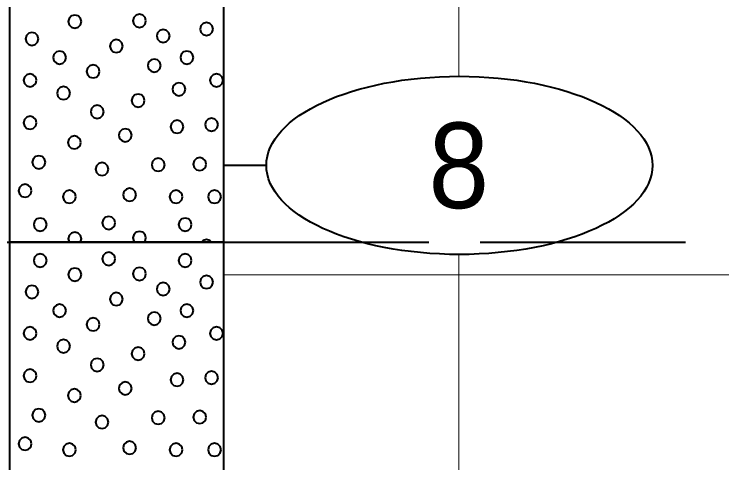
# Model space of a CAD drawing. Extents: x -582 to 653, y -817 to -3.
# Drawn here: x -170.96 to -162.69, y -197.67 to -192.42 of the extents above; entities that cross this region are included whole.
import ezdxf
from ezdxf.enums import TextEntityAlignment as Align

# ---------------------------------------------------------------- set-up
doc = ezdxf.new("R2010")
doc.units = 0
doc.header["$LTSCALE"] = 0.4
doc.linetypes.add('LONG_DASHED', pattern=[7.5, 6, -1.5])
for name, color, linetype, lineweight in [('26', 7, 'LONG_DASHED', 40), ('27', 7, 'Continuous', 40), ('7', 7, 'Continuous', 13)]:
    doc.layers.add(name, color=color, linetype=linetype, lineweight=lineweight)

msp = doc.modelspace()

# ---------------------------------------------------------------- linework, layer by layer
at = {"layer": '26'}
msp.add_lwpolyline([(-185.2092, -195.1213), (-174.783, -195.0929), (-171.0156, -195.0929), (-168.5156, -195.0929), (-156.7816, -195.0929)], dxfattribs=at)
at = {"layer": '27'}
msp.add_line((-168.0156, -194.1929), (-168.5156, -194.1929), dxfattribs=at)
for points in [[(-171.0156, -189.5929), (-168.5156, -189.5929), (-168.5156, -195.0929), (-171.0156, -195.0929)], [(-170.1788, -192.5108), (-170.189, -192.4727), (-170.2169, -192.4448), (-170.255, -192.4346), (-170.2931, -192.4448), (-170.321, -192.4727), (-170.3312, -192.5108), (-170.321, -192.5489), (-170.2931, -192.5768), (-170.255, -192.587), (-170.2169, -192.5768), (-170.189, -192.5489)], [(-169.4237, -192.5018), (-169.4339, -192.4637), (-169.4618, -192.4358), (-169.4999, -192.4256), (-169.538, -192.4358), (-169.5659, -192.4637), (-169.5761, -192.5018), (-169.5659, -192.5399), (-169.538, -192.5678), (-169.4999, -192.578), (-169.4618, -192.5678), (-169.4339, -192.5399)], [(-168.6382, -192.5977), (-168.6484, -192.5596), (-168.6763, -192.5317), (-168.7144, -192.5215), (-168.7525, -192.5317), (-168.7804, -192.5596), (-168.7906, -192.5977), (-168.7804, -192.6358), (-168.7525, -192.6637), (-168.7144, -192.6739), (-168.6763, -192.6637), (-168.6484, -192.6358)], [(-170.6799, -192.7134), (-170.6901, -192.6753), (-170.718, -192.6474), (-170.7561, -192.6372), (-170.7942, -192.6474), (-170.8221, -192.6753), (-170.8323, -192.7134), (-170.8221, -192.7515), (-170.7942, -192.7794), (-170.7561, -192.7896), (-170.718, -192.7794), (-170.6901, -192.7515)], [(-169.1455, -192.6791), (-169.1557, -192.641), (-169.1836, -192.6131), (-169.2217, -192.6029), (-169.2598, -192.6131), (-169.2877, -192.641), (-169.2979, -192.6791), (-169.2877, -192.7172), (-169.2598, -192.7451), (-169.2217, -192.7553), (-169.1836, -192.7451), (-169.1557, -192.7172)], [(-169.6938, -192.7966), (-169.704, -192.7585), (-169.7319, -192.7306), (-169.77, -192.7204), (-169.8081, -192.7306), (-169.836, -192.7585), (-169.8462, -192.7966), (-169.836, -192.8347), (-169.8081, -192.8626), (-169.77, -192.8728), (-169.7319, -192.8626), (-169.704, -192.8347)], [(-170.357, -192.9321), (-170.3672, -192.894), (-170.3951, -192.8661), (-170.4332, -192.8559), (-170.4713, -192.8661), (-170.4992, -192.894), (-170.5094, -192.9321), (-170.4992, -192.9702), (-170.4713, -192.998), (-170.4332, -193.0083), (-170.3951, -192.998), (-170.3672, -192.9702)], [(-168.8683, -192.9321), (-168.8785, -192.894), (-168.9064, -192.8661), (-168.9445, -192.8559), (-168.9826, -192.8661), (-169.0105, -192.894), (-169.0207, -192.9321), (-169.0105, -192.9702), (-168.9826, -192.998), (-168.9445, -193.0083), (-168.9064, -192.998), (-168.8785, -192.9702)], [(-169.2497, -193.0249), (-169.2599, -192.9868), (-169.2878, -192.9589), (-169.3259, -192.9487), (-169.364, -192.9589), (-169.3919, -192.9868), (-169.4021, -193.0249), (-169.3919, -193.063), (-169.364, -193.0908), (-169.3259, -193.1011), (-169.2878, -193.0908), (-169.2599, -193.063)], [(-169.9654, -193.0935), (-169.9756, -193.0554), (-170.0035, -193.0275), (-170.0416, -193.0173), (-170.0797, -193.0275), (-170.1076, -193.0554), (-170.1178, -193.0935), (-170.1076, -193.1316), (-170.0797, -193.1595), (-170.0416, -193.1697), (-170.0035, -193.1595), (-169.9756, -193.1316)], [(-170.7028, -193.1977), (-170.713, -193.1596), (-170.7409, -193.1318), (-170.779, -193.1215), (-170.8171, -193.1318), (-170.845, -193.1596), (-170.8552, -193.1977), (-170.845, -193.2358), (-170.8171, -193.2637), (-170.779, -193.2739), (-170.7409, -193.2637), (-170.713, -193.2358)], [(-168.5225, -193.1977), (-168.5328, -193.1596), (-168.5606, -193.1318), (-168.5987, -193.1215), (-168.6368, -193.1318), (-168.6647, -193.1596), (-168.6749, -193.1977), (-168.6647, -193.2358), (-168.6368, -193.2637), (-168.5987, -193.2739), (-168.5606, -193.2637), (-168.5328, -193.2358)], [(-168.9611, -193.302), (-168.9713, -193.2639), (-168.9992, -193.236), (-169.0373, -193.2258), (-169.0754, -193.236), (-169.1033, -193.2639), (-169.1135, -193.302), (-169.1033, -193.3401), (-169.0754, -193.368), (-169.0373, -193.3782), (-168.9992, -193.368), (-168.9713, -193.3401)], [(-170.3112, -193.3478), (-170.3214, -193.3097), (-170.3493, -193.2818), (-170.3874, -193.2716), (-170.4255, -193.2818), (-170.4534, -193.3097), (-170.4636, -193.3478), (-170.4534, -193.3859), (-170.4255, -193.4137), (-170.3874, -193.424), (-170.3493, -193.4137), (-170.3214, -193.3859)], [(-169.4391, -193.4355), (-169.4493, -193.3974), (-169.4772, -193.3695), (-169.5153, -193.3593), (-169.5534, -193.3695), (-169.5813, -193.3974), (-169.5915, -193.4355), (-169.5813, -193.4736), (-169.5534, -193.5015), (-169.5153, -193.5117), (-169.4772, -193.5015), (-169.4493, -193.4736)], [(-169.9171, -193.5664), (-169.9273, -193.5283), (-169.9552, -193.5004), (-169.9933, -193.4902), (-170.0314, -193.5004), (-170.0593, -193.5283), (-170.0695, -193.5664), (-170.0593, -193.6045), (-170.0314, -193.6324), (-169.9933, -193.6426), (-169.9552, -193.6324), (-169.9273, -193.6045)], [(-170.7028, -193.6935), (-170.713, -193.6554), (-170.7409, -193.6276), (-170.779, -193.6173), (-170.8171, -193.6276), (-170.845, -193.6554), (-170.8552, -193.6935), (-170.845, -193.7316), (-170.8171, -193.7595), (-170.779, -193.7697), (-170.7409, -193.7595), (-170.713, -193.7316)], [(-168.5798, -193.7164), (-168.59, -193.6783), (-168.6179, -193.6504), (-168.656, -193.6402), (-168.6941, -193.6504), (-168.7219, -193.6783), (-168.7322, -193.7164), (-168.7219, -193.7545), (-168.6941, -193.7824), (-168.656, -193.7926), (-168.6179, -193.7824), (-168.59, -193.7545)], [(-168.984, -193.7406), (-168.9942, -193.7025), (-169.0221, -193.6746), (-169.0602, -193.6644), (-169.0983, -193.6746), (-169.1262, -193.7025), (-169.1364, -193.7406), (-169.1262, -193.7787), (-169.0983, -193.8066), (-169.0602, -193.8168), (-169.0221, -193.8066), (-168.9942, -193.7787)], [(-169.5891, -193.841), (-169.5993, -193.8029), (-169.6272, -193.775), (-169.6653, -193.7648), (-169.7034, -193.775), (-169.7313, -193.8029), (-169.7415, -193.841), (-169.7313, -193.8791), (-169.7034, -193.907), (-169.6653, -193.9172), (-169.6272, -193.907), (-169.5993, -193.8791)], [(-170.1841, -193.9249), (-170.1943, -193.8868), (-170.2222, -193.8589), (-170.2603, -193.8487), (-170.2984, -193.8589), (-170.3263, -193.8868), (-170.3365, -193.9249), (-170.3263, -193.963), (-170.2984, -193.9909), (-170.2603, -194.0011), (-170.2222, -193.9909), (-170.1943, -193.963)], [(-170.5998, -194.1563), (-170.61, -194.1182), (-170.6379, -194.0903), (-170.676, -194.0801), (-170.7141, -194.0903), (-170.742, -194.1182), (-170.7522, -194.1563), (-170.742, -194.1944), (-170.7141, -194.2223), (-170.676, -194.2325), (-170.6379, -194.2223), (-170.61, -194.1944)], [(-169.2039, -194.1855), (-169.2142, -194.1474), (-169.242, -194.1195), (-169.2801, -194.1093), (-169.3182, -194.1195), (-169.3461, -194.1474), (-169.3563, -194.1855), (-169.3461, -194.2236), (-169.3182, -194.2515), (-169.2801, -194.2617), (-169.242, -194.2515), (-169.2142, -194.2236)], [(-168.7183, -194.1779), (-168.7285, -194.1398), (-168.7564, -194.1119), (-168.7945, -194.1017), (-168.8326, -194.1119), (-168.8605, -194.1398), (-168.8707, -194.1779), (-168.8605, -194.216), (-168.8326, -194.2439), (-168.7945, -194.2541), (-168.7564, -194.2439), (-168.7285, -194.216)], [(-169.8612, -194.2364), (-169.8714, -194.1983), (-169.8993, -194.1704), (-169.9374, -194.1602), (-169.9755, -194.1704), (-170.0034, -194.1983), (-170.0136, -194.2364), (-170.0034, -194.2745), (-169.9755, -194.3024), (-169.9374, -194.3126), (-169.8993, -194.3024), (-169.8714, -194.2745)], [(-170.7613, -194.4894), (-170.7715, -194.4513), (-170.7994, -194.4234), (-170.8375, -194.4132), (-170.8756, -194.4234), (-170.9034, -194.4513), (-170.9137, -194.4894), (-170.9034, -194.5275), (-170.8756, -194.5554), (-170.8375, -194.5656), (-170.7994, -194.5554), (-170.7715, -194.5275)], [(-169.5383, -194.5364), (-169.5485, -194.4983), (-169.5764, -194.4704), (-169.6145, -194.4602), (-169.6526, -194.4704), (-169.6805, -194.4983), (-169.6907, -194.5364), (-169.6805, -194.5745), (-169.6526, -194.6024), (-169.6145, -194.6126), (-169.5764, -194.6024), (-169.5485, -194.5745)], [(-170.2426, -194.5593), (-170.2528, -194.5212), (-170.2807, -194.4933), (-170.3188, -194.4831), (-170.3569, -194.4933), (-170.3848, -194.5212), (-170.395, -194.5593), (-170.3848, -194.5974), (-170.3569, -194.6253), (-170.3188, -194.6355), (-170.2807, -194.6253), (-170.2528, -194.5974)], [(-168.9955, -194.5593), (-169.0057, -194.5212), (-169.0336, -194.4933), (-169.0717, -194.4831), (-169.1098, -194.4933), (-169.1376, -194.5212), (-169.1479, -194.5593), (-169.1376, -194.5974), (-169.1098, -194.6253), (-169.0717, -194.6355), (-169.0336, -194.6253), (-169.0057, -194.5974)], [(-168.5454, -194.5593), (-168.5556, -194.5212), (-168.5835, -194.4933), (-168.6216, -194.4831), (-168.6597, -194.4933), (-168.6876, -194.5212), (-168.6978, -194.5593), (-168.6876, -194.5974), (-168.6597, -194.6253), (-168.6216, -194.6355), (-168.5835, -194.6253), (-168.5556, -194.5974)], [(-169.7827, -194.866), (-169.7929, -194.8279), (-169.8208, -194.8), (-169.8589, -194.7898), (-169.897, -194.8), (-169.9249, -194.8279), (-169.9351, -194.866), (-169.9249, -194.9041), (-169.897, -194.9319), (-169.8589, -194.9422), (-169.8208, -194.9319), (-169.7929, -194.9041)], [(-170.5837, -194.8855), (-170.5939, -194.8474), (-170.6218, -194.8196), (-170.6599, -194.8093), (-170.698, -194.8196), (-170.7259, -194.8474), (-170.7361, -194.8855), (-170.7259, -194.9236), (-170.698, -194.9515), (-170.6599, -194.9617), (-170.6218, -194.9515), (-170.5939, -194.9236)], [(-168.8891, -194.8856), (-168.8993, -194.8475), (-168.9272, -194.8196), (-168.9653, -194.8094), (-169.0034, -194.8196), (-169.0313, -194.8475), (-169.0415, -194.8856), (-169.0313, -194.9237), (-169.0034, -194.9516), (-168.9653, -194.9618), (-168.9272, -194.9516), (-168.8993, -194.9237)], [(-169.4339, -195.0799), (-169.4237, -195.0418), (-169.4339, -195.0037), (-169.4618, -194.9758), (-169.4999, -194.9656), (-169.538, -194.9758), (-169.5659, -195.0037), (-169.5761, -195.0418), (-169.5659, -195.0799), (-169.5529, -195.0929), (-169.4469, -195.0929)], [(-170.189, -195.0889), (-170.1788, -195.0508), (-170.189, -195.0127), (-170.2169, -194.9848), (-170.255, -194.9746), (-170.2931, -194.9848), (-170.321, -195.0127), (-170.3312, -195.0508), (-170.321, -195.0889), (-170.317, -195.0929), (-170.193, -195.0929)], [(-171.0156, -195.0929), (-168.5156, -195.0929), (-168.5156, -200.5929), (-171.0156, -200.5929)], [(-168.6763, -195.0717), (-168.7144, -195.0615), (-168.7525, -195.0717), (-168.7737, -195.0929), (-168.6551, -195.0929)], [(-169.7827, -195.286), (-169.7929, -195.2479), (-169.8208, -195.22), (-169.8589, -195.2098), (-169.897, -195.22), (-169.9249, -195.2479), (-169.9351, -195.286), (-169.9249, -195.3241), (-169.897, -195.3519), (-169.8589, -195.3622), (-169.8208, -195.3519), (-169.7929, -195.3241)], [(-170.5837, -195.3055), (-170.5939, -195.2674), (-170.6218, -195.2396), (-170.6599, -195.2293), (-170.698, -195.2396), (-170.7259, -195.2674), (-170.7361, -195.3055), (-170.7259, -195.3436), (-170.698, -195.3715), (-170.6599, -195.3817), (-170.6218, -195.3715), (-170.5939, -195.3436)], [(-168.8891, -195.3056), (-168.8993, -195.2675), (-168.9272, -195.2396), (-168.9653, -195.2294), (-169.0034, -195.2396), (-169.0313, -195.2675), (-169.0415, -195.3056), (-169.0313, -195.3437), (-169.0034, -195.3716), (-168.9653, -195.3818), (-168.9272, -195.3716), (-168.8993, -195.3437)], [(-170.1788, -195.4708), (-170.189, -195.4327), (-170.2169, -195.4048), (-170.255, -195.3946), (-170.2931, -195.4048), (-170.321, -195.4327), (-170.3312, -195.4708), (-170.321, -195.5089), (-170.2931, -195.5368), (-170.255, -195.547), (-170.2169, -195.5368), (-170.189, -195.5089)], [(-169.4237, -195.4618), (-169.4339, -195.4237), (-169.4618, -195.3958), (-169.4999, -195.3856), (-169.538, -195.3958), (-169.5659, -195.4237), (-169.5761, -195.4618), (-169.5659, -195.4999), (-169.538, -195.5278), (-169.4999, -195.538), (-169.4618, -195.5278), (-169.4339, -195.4999)], [(-168.6382, -195.5577), (-168.6484, -195.5196), (-168.6763, -195.4917), (-168.7144, -195.4815), (-168.7525, -195.4917), (-168.7804, -195.5196), (-168.7906, -195.5577), (-168.7804, -195.5958), (-168.7525, -195.6237), (-168.7144, -195.6339), (-168.6763, -195.6237), (-168.6484, -195.5958)], [(-170.6799, -195.6734), (-170.6901, -195.6353), (-170.718, -195.6074), (-170.7561, -195.5972), (-170.7942, -195.6074), (-170.8221, -195.6353), (-170.8323, -195.6734), (-170.8221, -195.7115), (-170.7942, -195.7394), (-170.7561, -195.7496), (-170.718, -195.7394), (-170.6901, -195.7115)], [(-169.1455, -195.6391), (-169.1557, -195.601), (-169.1836, -195.5731), (-169.2217, -195.5629), (-169.2598, -195.5731), (-169.2877, -195.601), (-169.2979, -195.6391), (-169.2877, -195.6772), (-169.2598, -195.7051), (-169.2217, -195.7153), (-169.1836, -195.7051), (-169.1557, -195.6772)], [(-169.6938, -195.7566), (-169.704, -195.7185), (-169.7319, -195.6906), (-169.77, -195.6804), (-169.8081, -195.6906), (-169.836, -195.7185), (-169.8462, -195.7566), (-169.836, -195.7947), (-169.8081, -195.8226), (-169.77, -195.8328), (-169.7319, -195.8226), (-169.704, -195.7947)], [(-170.357, -195.8921), (-170.3672, -195.854), (-170.3951, -195.8261), (-170.4332, -195.8159), (-170.4713, -195.8261), (-170.4992, -195.854), (-170.5094, -195.8921), (-170.4992, -195.9302), (-170.4713, -195.958), (-170.4332, -195.9683), (-170.3951, -195.958), (-170.3672, -195.9302)], [(-168.8683, -195.8921), (-168.8785, -195.854), (-168.9064, -195.8261), (-168.9445, -195.8159), (-168.9826, -195.8261), (-169.0105, -195.854), (-169.0207, -195.8921), (-169.0105, -195.9302), (-168.9826, -195.958), (-168.9445, -195.9683), (-168.9064, -195.958), (-168.8785, -195.9302)], [(-169.2497, -195.9849), (-169.2599, -195.9468), (-169.2878, -195.9189), (-169.3259, -195.9087), (-169.364, -195.9189), (-169.3919, -195.9468), (-169.4021, -195.9849), (-169.3919, -196.023), (-169.364, -196.0508), (-169.3259, -196.0611), (-169.2878, -196.0508), (-169.2599, -196.023)], [(-169.9654, -196.0535), (-169.9756, -196.0154), (-170.0035, -195.9875), (-170.0416, -195.9773), (-170.0797, -195.9875), (-170.1076, -196.0154), (-170.1178, -196.0535), (-170.1076, -196.0916), (-170.0797, -196.1195), (-170.0416, -196.1297), (-170.0035, -196.1195), (-169.9756, -196.0916)], [(-170.7028, -196.1577), (-170.713, -196.1196), (-170.7409, -196.0918), (-170.779, -196.0815), (-170.8171, -196.0918), (-170.845, -196.1196), (-170.8552, -196.1577), (-170.845, -196.1958), (-170.8171, -196.2237), (-170.779, -196.2339), (-170.7409, -196.2237), (-170.713, -196.1958)], [(-168.5225, -196.1577), (-168.5328, -196.1196), (-168.5606, -196.0918), (-168.5987, -196.0815), (-168.6368, -196.0918), (-168.6647, -196.1196), (-168.6749, -196.1577), (-168.6647, -196.1958), (-168.6368, -196.2237), (-168.5987, -196.2339), (-168.5606, -196.2237), (-168.5328, -196.1958)], [(-168.9611, -196.262), (-168.9713, -196.2239), (-168.9992, -196.196), (-169.0373, -196.1858), (-169.0754, -196.196), (-169.1033, -196.2239), (-169.1135, -196.262), (-169.1033, -196.3001), (-169.0754, -196.328), (-169.0373, -196.3382), (-168.9992, -196.328), (-168.9713, -196.3001)], [(-170.3112, -196.3078), (-170.3214, -196.2697), (-170.3493, -196.2418), (-170.3874, -196.2316), (-170.4255, -196.2418), (-170.4534, -196.2697), (-170.4636, -196.3078), (-170.4534, -196.3459), (-170.4255, -196.3737), (-170.3874, -196.384), (-170.3493, -196.3737), (-170.3214, -196.3459)], [(-169.4391, -196.3955), (-169.4493, -196.3574), (-169.4772, -196.3295), (-169.5153, -196.3193), (-169.5534, -196.3295), (-169.5813, -196.3574), (-169.5915, -196.3955), (-169.5813, -196.4336), (-169.5534, -196.4615), (-169.5153, -196.4717), (-169.4772, -196.4615), (-169.4493, -196.4336)], [(-169.9171, -196.5264), (-169.9273, -196.4883), (-169.9552, -196.4604), (-169.9933, -196.4502), (-170.0314, -196.4604), (-170.0593, -196.4883), (-170.0695, -196.5264), (-170.0593, -196.5645), (-170.0314, -196.5924), (-169.9933, -196.6026), (-169.9552, -196.5924), (-169.9273, -196.5645)], [(-170.7028, -196.6535), (-170.713, -196.6154), (-170.7409, -196.5876), (-170.779, -196.5773), (-170.8171, -196.5876), (-170.845, -196.6154), (-170.8552, -196.6535), (-170.845, -196.6916), (-170.8171, -196.7195), (-170.779, -196.7297), (-170.7409, -196.7195), (-170.713, -196.6916)], [(-168.5798, -196.6764), (-168.59, -196.6383), (-168.6179, -196.6104), (-168.656, -196.6002), (-168.6941, -196.6104), (-168.7219, -196.6383), (-168.7322, -196.6764), (-168.7219, -196.7145), (-168.6941, -196.7424), (-168.656, -196.7526), (-168.6179, -196.7424), (-168.59, -196.7145)], [(-168.984, -196.7006), (-168.9942, -196.6625), (-169.0221, -196.6346), (-169.0602, -196.6244), (-169.0983, -196.6346), (-169.1262, -196.6625), (-169.1364, -196.7006), (-169.1262, -196.7387), (-169.0983, -196.7666), (-169.0602, -196.7768), (-169.0221, -196.7666), (-168.9942, -196.7387)], [(-169.5891, -196.801), (-169.5993, -196.7629), (-169.6272, -196.735), (-169.6653, -196.7248), (-169.7034, -196.735), (-169.7313, -196.7629), (-169.7415, -196.801), (-169.7313, -196.8391), (-169.7034, -196.867), (-169.6653, -196.8772), (-169.6272, -196.867), (-169.5993, -196.8391)], [(-170.1841, -196.8849), (-170.1943, -196.8468), (-170.2222, -196.8189), (-170.2603, -196.8087), (-170.2984, -196.8189), (-170.3263, -196.8468), (-170.3365, -196.8849), (-170.3263, -196.923), (-170.2984, -196.9509), (-170.2603, -196.9611), (-170.2222, -196.9509), (-170.1943, -196.923)], [(-170.5998, -197.1163), (-170.61, -197.0782), (-170.6379, -197.0503), (-170.676, -197.0401), (-170.7141, -197.0503), (-170.742, -197.0782), (-170.7522, -197.1163), (-170.742, -197.1544), (-170.7141, -197.1823), (-170.676, -197.1925), (-170.6379, -197.1823), (-170.61, -197.1544)], [(-169.8612, -197.1964), (-169.8714, -197.1583), (-169.8993, -197.1304), (-169.9374, -197.1202), (-169.9755, -197.1304), (-170.0034, -197.1583), (-170.0136, -197.1964), (-170.0034, -197.2345), (-169.9755, -197.2624), (-169.9374, -197.2726), (-169.8993, -197.2624), (-169.8714, -197.2345)], [(-169.2039, -197.1455), (-169.2142, -197.1074), (-169.242, -197.0795), (-169.2801, -197.0693), (-169.3182, -197.0795), (-169.3461, -197.1074), (-169.3563, -197.1455), (-169.3461, -197.1836), (-169.3182, -197.2115), (-169.2801, -197.2217), (-169.242, -197.2115), (-169.2142, -197.1836)], [(-168.7183, -197.1379), (-168.7285, -197.0998), (-168.7564, -197.0719), (-168.7945, -197.0617), (-168.8326, -197.0719), (-168.8605, -197.0998), (-168.8707, -197.1379), (-168.8605, -197.176), (-168.8326, -197.2039), (-168.7945, -197.2141), (-168.7564, -197.2039), (-168.7285, -197.176)], [(-170.7613, -197.4494), (-170.7715, -197.4113), (-170.7994, -197.3834), (-170.8375, -197.3732), (-170.8756, -197.3834), (-170.9034, -197.4113), (-170.9137, -197.4494), (-170.9034, -197.4875), (-170.8756, -197.5154), (-170.8375, -197.5256), (-170.7994, -197.5154), (-170.7715, -197.4875)], [(-170.2426, -197.5193), (-170.2528, -197.4812), (-170.2807, -197.4533), (-170.3188, -197.4431), (-170.3569, -197.4533), (-170.3848, -197.4812), (-170.395, -197.5193), (-170.3848, -197.5574), (-170.3569, -197.5853), (-170.3188, -197.5955), (-170.2807, -197.5853), (-170.2528, -197.5574)], [(-169.5383, -197.4964), (-169.5485, -197.4583), (-169.5764, -197.4304), (-169.6145, -197.4202), (-169.6526, -197.4304), (-169.6805, -197.4583), (-169.6907, -197.4964), (-169.6805, -197.5345), (-169.6526, -197.5624), (-169.6145, -197.5726), (-169.5764, -197.5624), (-169.5485, -197.5345)], [(-168.9955, -197.5193), (-169.0057, -197.4812), (-169.0336, -197.4533), (-169.0717, -197.4431), (-169.1098, -197.4533), (-169.1376, -197.4812), (-169.1479, -197.5193), (-169.1376, -197.5574), (-169.1098, -197.5853), (-169.0717, -197.5955), (-169.0336, -197.5853), (-169.0057, -197.5574)], [(-168.5454, -197.5193), (-168.5556, -197.4812), (-168.5835, -197.4533), (-168.6216, -197.4431), (-168.6597, -197.4533), (-168.6876, -197.4812), (-168.6978, -197.5193), (-168.6876, -197.5574), (-168.6597, -197.5853), (-168.6216, -197.5955), (-168.5835, -197.5853), (-168.5556, -197.5574)]]:
    msp.add_lwpolyline(points, close=True, dxfattribs=at)
msp.add_ellipse((-165.7583, -194.1929), major_axis=(2.2574, 0), ratio=0.461538, dxfattribs=at)
at = {"layer": '7'}
for p, q in [((-165.7656, -193.151), (-165.7656, -169.1034)), ((-165.7656, -198.1511), (-165.7656, -195.2347)), ((-168.5156, -195.4729), (-141.0156, -195.4729))]:
    msp.add_line(p, q, dxfattribs=at)

# ---------------------------------------------------------------- texts
at = {"layer": '27', "width": 0.95}
msp.add_text('8', height=1, dxfattribs=at).set_placement((-165.7655, -194.6929), align=Align.CENTER)

doc.saveas('drawing.dxf')
